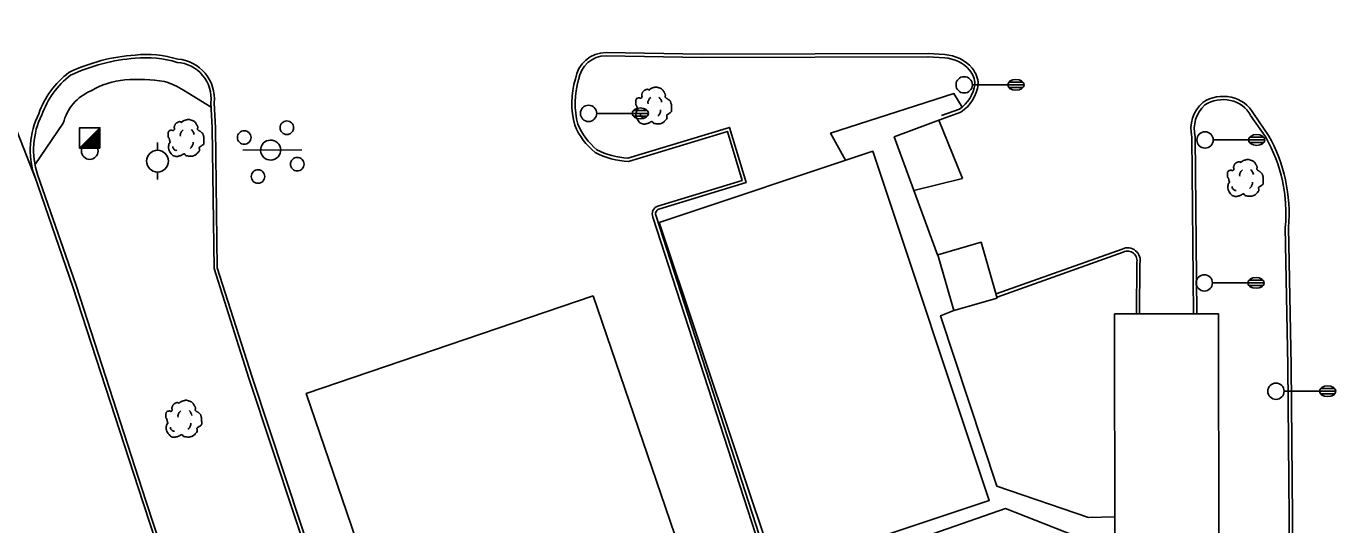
# Model space of a CAD drawing. Extents: x 2145380 to 2156929, y 139568 to 149130.
# Drawn here: x 2147292.3 to 2147532.9, y 143338.4 to 143430.1 of the extents above; entities that cross this region are included whole.
import ezdxf

# ---------------------------------------------------------------- set-up
doc = ezdxf.new("R2010")
doc.units = 0
for name, color, linetype in [('Default', 7, 'Continuous'), ('TOPO_Asphalt', 7, 'Continuous'), ('TOPO_Building', 7, 'Continuous'), ('TOPO_Curb Back', 7, 'Continuous'), ('TOPO_Fence', 7, 'Continuous'), ('TOPO_Light Pole', 7, 'Continuous'), ('TOPO_Misc', 7, 'Continuous'), ('TOPO_Misc Line', 7, 'Continuous'), ('TOPO_Power Pole', 7, 'Continuous'), ('TOPO_Sidewalk', 7, 'Continuous'), ('TOPO_Sign', 7, 'Continuous'), ('TOPO_Tree', 7, 'Continuous'), ('TOPO_Wall Freestanding', 7, 'Continuous'), ('TOPO_Water Meter', 7, 'Continuous')]:
    doc.layers.add(name, color=color, linetype=linetype)

# ---------------------------------------------------------------- blocks, each defined once
blk = doc.blocks.new('POWPOL')
at = {"layer": 'TOPO_Power Pole'}
for p, q in [((0, 10.2), (0, 17.3)), ((0, -10.2), (0, -17.3))]:
    blk.add_line(p, q, dxfattribs=at)
blk.add_circle((0, 0), 10.2, dxfattribs=at)
blk = doc.blocks.new('POST')
at = {"layer": 'TOPO_Misc'}
for start, end in [(89.99996, 180.00004), (179.99996, 270.00004), (359.99996, 90.00004), (269.99996, 0.00004)]:
    blk.add_arc((-0.01, 0.03), 3.16, start, end, dxfattribs=at)
blk = doc.blocks.new('LP')
at = {"layer": 'TOPO_Light Pole'}
blk.add_line((3.81, 0), (20.32, 0), dxfattribs=at)
for points in [[(20.32, 0), (27.94, 0)], [(20.32, 0), (23.5, 0)], [(20.83, 1.27), (27.43, 1.27)], [(20.83, 1.27), (23.5, 1.27)], [(23.71, 1.27), (27.43, 1.27)], [(23.71, 0), (27.94, 0)], [(20.83, -1.27), (27.43, -1.27)], [(20.83, -1.27), (23.5, -1.27)], [(23.71, -1.27), (27.43, -1.27)]]:
    blk.add_lwpolyline(points, dxfattribs=at)
blk.add_circle((0, 0), 3.81, dxfattribs=at)
blk.add_ellipse((24.13, 0), major_axis=(3.81, 0), ratio=0.666667, dxfattribs=at)
blk = doc.blocks.new('TREE')
at = {"layer": 'TOPO_Tree'}
for points in [[(-14.1, -0.4), (-14.2, 0.5), (-14.4, 1.4), (-14.6, 2.3), (-14.8, 3.2), (-15.5, 4), (-15.7, 4.9), (-15.8, 5.6), (-15.7, 6.3), (-15.7, 7), (-15.6, 7.9), (-15.7, 8.8), (-15.1, 9.7), (-14.6, 10.4), (-13.8, 10.5), (-13, 10.7), (-12.2, 11), (-11.1, 10), (-10.4, 10.7), (-9.4, 11.7), (-10.3, 13.3), (-9.8, 14.4), (-9.6, 15.1), (-9.3, 15.9), (-8.8, 16.5), (-8.2, 17.3), (-7.5, 17.7), (-6.7, 18.1), (-6.1, 18.4), (-5.6, 18.6), (-5.1, 18.7), (-4.5, 18.7), (-4, 18.5), (-3.5, 18.1)], [(-3.5, 17.6), (-3.1, 18.3), (-2.6, 18.8), (-1.9, 19.2), (-1, 19.7), (-0.2, 20), (0.7, 20.2), (1.6, 20.5), (2.5, 20.8), (3.4, 20.8), (4.1, 20.7), (4.8, 20.5), (5.5, 20.2), (6.4, 19.9), (7.3, 19.7), (8.2, 19.2), (9.4, 18.4), (10, 17.2), (10.8, 16), (11.2, 15.3), (11.6, 14.6), (11.9, 13.9), (12.2, 13.1), (11.4, 12), (11.9, 11.2), (12, 11), (12.2, 10.9), (12.4, 10.7), (12.9, 10.4), (13.5, 10), (14, 9.7), (14.7, 9.2), (15.4, 8.7), (16.1, 8.1), (16.7, 7.5), (16.9, 6.7), (17.1, 6), (17.6, 4.4), (17.7, 2.8), (17.7, 1.2), (17.7, -0.2), (17.8, -2.2), (16.6, -3), (15.5, -3.8), (14.3, -4.6), (13.2, -5.3)], [(13.2, -5.3), (13.3, -5.8), (13.4, -6.3), (13.4, -6.7), (13.8, -8.5), (12.2, -10), (10.8, -11.5), (10, -12.3), (9.1, -12.8), (8.2, -13.1), (6, -13.8), (3.3, -13.6), (1.3, -13.1), (0.5, -12.9), (-0.1, -11.4), (-0.8, -11.5), (-2, -11.6), (-3.3, -12.8), (-4.5, -13.1), (-6.1, -13.5), (-7.8, -14), (-9.3, -13.6), (-11.4, -13.1), (-12.8, -11.4), (-14.1, -9.4), (-15.3, -7.3), (-15.6, -5.1), (-15.1, -3), (-14.9, -1.9), (-13.9, -0.8), (-13.5, 0.1)], [(-4.2, 5.1), (-4.5, 6.1), (-4.3, 7.2), (-3.8, 8.2), (-3.3, 9.3), (-2.7, 10.3), (-1.6, 11)], [(5.9, 11.2), (6.5, 10.7), (7, 10.2), (7.4, 9.5), (7.9, 8.6), (8.3, 7.6), (8.5, 6.6)], [(-11.4, -4.5), (-11.5, -5.4), (-11, -6.3), (-10.1, -7.2), (-9.3, -8), (-8.5, -8.3), (-7.7, -8.1)], [(4.8, -6.3), (5.7, -5.7), (6.3, -4.9), (6.8, -3.9), (7.4, -2.8), (7.6, -1.7), (7.5, -0.6)]]:
    blk.add_open_spline(points, degree=3, dxfattribs=at)
blk = doc.blocks.new('WTRMTR')
at = {"layer": 'Default'}
blk.add_circle((0, 0), 3.89, dxfattribs=at)

msp = doc.modelspace()

# ---------------------------------------------------------------- linework, layer by layer
at = {"layer": 'TOPO_Asphalt'}
msp.add_lwpolyline([(2147294.01, 143402.05), (2147277.04, 143445.33), (2147276.56, 143455.65)], dxfattribs=at)
at = {"layer": 'TOPO_Building'}
for points in [[(2147470.71, 143380.09), (2147462.74, 143377.77), (2147459.76, 143388.01), (2147467.74, 143390.33)], [(2147396.47, 143380.5), (2147343.76, 143362.56), (2147359.52, 143316.28), (2147412.23, 143334.22)], [(2147492.22, 143377.18), (2147492.29, 143334.12), (2147511.4, 143334.15), (2147511.33, 143377.21)]]:
    msp.add_lwpolyline(points, close=True, dxfattribs=at)
at = {"layer": 'TOPO_Curb Back'}
for points in [[(2147457.98, 143424.43), (2147416.45, 143424.31), (2147398.83, 143424.63)], [(2147457.98, 143425.03), (2147416.46, 143424.91), (2147398.84, 143425.23)], [(2147457.96, 143424.43), (2147461.05, 143424.24)], [(2147458, 143425.03), (2147461.09, 143424.84)], [(2147517.02, 143239.1), (2147482.38, 143238.34), (2147439.31, 143237.85), (2147408.44, 143237.55), (2147377.76, 143260.51), (2147364.56, 143270.24), (2147354.31, 143301.63), (2147333.23, 143365.36), (2147326.82, 143385.52), (2147326.46, 143411.36), (2147326.23, 143416.01)], [(2147517, 143239.7), (2147482.37, 143238.94), (2147439.3, 143238.45), (2147408.63, 143238.16), (2147378.12, 143260.99), (2147365.07, 143270.61), (2147354.88, 143301.82), (2147333.8, 143365.55), (2147327.41, 143385.62), (2147327.06, 143411.38), (2147326.83, 143415.99)], [(2147463.74, 143414.83), (2147460.44, 143413.63)], [(2147464.01, 143414.29), (2147460.65, 143413.06)], [(2147517.24, 143413.68), (2147520.03, 143409.66)], [(2147517.75, 143414), (2147520.54, 143409.97)], [(2147402.85, 143405.81), (2147421.52, 143411.46), (2147424.56, 143401.32), (2147408.53, 143396.42)], [(2147402.93, 143405.21), (2147421.12, 143410.71), (2147423.82, 143401.72), (2147408.33, 143396.99)], [(2147506.74, 143377.2), (2147506.43, 143409.68)], [(2147507.34, 143377.21), (2147507.03, 143409.75)], [(2147293.8, 143402.61), (2147300.88, 143382.17), (2147313.77, 143342.42), (2147328.59, 143297.23), (2147344.02, 143251.18), (2147349.44, 143234.94)], [(2147294.36, 143402.8), (2147301.45, 143382.36), (2147314.34, 143342.61), (2147329.16, 143297.42), (2147344.59, 143251.38), (2147350, 143235.15)], [(2147407.45, 143394.94), (2147427.75, 143332.21), (2147429.43, 143327.11)], [(2147408.01, 143395.15), (2147428.32, 143332.4), (2147430, 143327.3)], [(2147523.61, 143393.08), (2147524.09, 143367.69), (2147524.7, 143297.76), (2147524.67, 143279.98)], [(2147524.21, 143393.06), (2147524.69, 143367.7), (2147525.3, 143297.76), (2147525.27, 143279.97)], [(2147493.62, 143389.09), (2147470.5, 143380.84)], [(2147493.86, 143388.54), (2147470.68, 143380.27)], [(2147496.26, 143377.19), (2147496.31, 143386.5)], [(2147496.86, 143377.19), (2147496.91, 143386.42)]]:
    msp.add_lwpolyline(points, dxfattribs=at)
for centre, radius, start, end in [((2147314.83, 143390.44), 34.43, 94.235, 115.254), ((2147314.83, 143390.44), 33.83, 94.2205, 115.1449), ((2147314.34, 143404.79), 20.09, 73.1827, 95.8575), ((2147314.34, 143404.79), 19.49, 72.9895, 95.8824), ((2147319.58, 143416.75), 6.69, 353.6371, 86.0612), ((2147319.58, 143416.75), 7.29, 354.0241, 85.5136), ((2147398.79, 143419.58), 5.64, 89.5229, 172.0515), ((2147398.79, 143419.58), 5.04, 89.5548, 172.5572), ((2147460.59, 143417.57), 6.69, 41.3043, 86.0652), ((2147460.59, 143417.57), 7.29, 41.2518, 86.0844), ((2147310.28, 143408.35), 16.66, 127.4588, 160.2466), ((2147310.28, 143408.35), 16.06, 127.6866, 160.366), ((2147462.4, 143419.28), 4.2, 1.6121, 40.0142), ((2147462.4, 143419.28), 4.8, 1.0147, 40.0958), ((2147408.19, 143415.9), 15.65, 163.4086, 194.9865), ((2147408.19, 143415.9), 15.05, 163.2328, 194.8379), ((2147460.1, 143420.29), 6.56, 303.6482, 352.1742), ((2147460.1, 143420.29), 7.16, 303.0663, 352.5659), ((2147513.02, 143411.12), 6.74, 132.7512, 192.2924), ((2147512.15, 143410.4), 6.77, 76.8615, 123.166), ((2147512.15, 143410.4), 6.17, 76.7645, 122.6985), ((2147512.54, 143411.18), 5.33, 28.0253, 78.9599), ((2147512.54, 143411.18), 5.93, 28.3743, 78.8484), ((2147308.2, 143407.31), 15.15, 153.8637, 198.0883), ((2147308.2, 143407.31), 14.55, 153.732, 198.0675), ((2147513.02, 143411.12), 6.14, 133.2204, 192.8551), ((2147404.63, 143416.61), 12.49, 202.4108, 231.3134), ((2147404.63, 143416.61), 11.89, 202.5979, 231.0384), ((2147494.99, 143395.58), 28.73, 355.0015, 29.337), ((2147494.99, 143395.58), 29.33, 355.0641, 29.3925), ((2147403.55, 143419.63), 14.44, 242.2007, 267.5193), ((2147403.55, 143419.63), 13.84, 242.4379, 267.1006), ((2147408.86, 143395.55), 1.54, 110.1258, 203.3242), ((2147408.86, 143395.55), 0.938, 111.0079, 204.8389), ((2147494.63, 143386.97), 2.35, 346.2873, 115.3378), ((2147494.63, 143386.97), 1.75, 344.1405, 116.2467)]:
    msp.add_arc(centre, radius, start, end, dxfattribs=at)
at = {"layer": 'TOPO_Fence'}
msp.add_line((2147464.32, 143402.05), (2147459.99, 143412.81), dxfattribs=at)
at = {"layer": 'TOPO_Misc'}
for p, q in [((2147302.1, 143407.64), (2147305.84, 143411.39)), ((2147305.62, 143411.17), (2147305.84, 143411.17)), ((2147305.8, 143411.35), (2147305.84, 143411.35)), ((2147303.19, 143408.74), (2147305.84, 143408.74)), ((2147303.38, 143408.93), (2147305.84, 143408.93)), ((2147303.56, 143409.11), (2147305.84, 143409.11)), ((2147303.75, 143409.3), (2147305.84, 143409.3)), ((2147303.94, 143409.49), (2147305.84, 143409.49)), ((2147304.12, 143409.67), (2147305.84, 143409.67)), ((2147304.31, 143409.86), (2147305.84, 143409.86)), ((2147304.5, 143410.04), (2147305.84, 143410.04)), ((2147304.69, 143410.23), (2147305.84, 143410.23)), ((2147304.87, 143410.42), (2147305.84, 143410.42)), ((2147305.06, 143410.61), (2147305.84, 143410.61)), ((2147305.25, 143410.8), (2147305.84, 143410.8)), ((2147305.43, 143410.98), (2147305.84, 143410.98)), ((2147302.25, 143407.8), (2147305.84, 143407.8)), ((2147302.45, 143407.99), (2147305.84, 143407.99)), ((2147302.63, 143408.17), (2147305.84, 143408.17)), ((2147302.82, 143408.37), (2147305.84, 143408.37)), ((2147303, 143408.55), (2147305.84, 143408.55))]:
    msp.add_line(p, q, dxfattribs=at)
msp.add_lwpolyline([(2147305.84, 143407.65), (2147305.84, 143411.39), (2147302.09, 143411.38), (2147302.1, 143407.64), (2147305.84, 143407.65)], dxfattribs=at)
at = {"layer": 'TOPO_Misc Line'}
msp.add_lwpolyline([(2147430.01, 143329.77), (2147408.59, 143393.98), (2147447.82, 143407.07), (2147469.24, 143342.87)], close=True, dxfattribs=at)
at = {"layer": 'TOPO_Sidewalk'}
for points in [[(2147321.19, 143418.31), (2147326.27, 143415.2)], [(2147442.83, 143405.42), (2147440.09, 143410.42), (2147462.75, 143417.69), (2147464.23, 143415.2)], [(2147293.91, 143404.58), (2147299.12, 143412.22)], [(2147462.74, 143377.77), (2147460.29, 143376.82), (2147470.59, 143345.5), (2147487.44, 143339.75), (2147492.28, 143339.84)], [(2147497.07, 143330.83), (2147488.51, 143330.32), (2147488.56, 143334.96), (2147472.24, 143341.37), (2147450.97, 143333.95), (2147462.36, 143299.5), (2147466.16, 143286.57), (2147466.36, 143285.87), (2147462.94, 143285.09)]]:
    msp.add_lwpolyline(points, dxfattribs=at)
for centre, radius, start, end in [((2147311.58, 143406.15), 14.1, 94.6632, 121.4014), ((2147312.79, 143387.84), 32.45, 81.3046, 94.1632), ((2147313.6, 143406.4), 14.12, 57.5273, 73.172), ((2147307.51, 143410.21), 8.63, 112.3404, 166.4888)]:
    msp.add_arc(centre, radius, start, end, dxfattribs=at)
at = {"layer": 'TOPO_Sign'}
msp.add_lwpolyline([(2147332.08, 143407.27), (2147342.96, 143407.33)], dxfattribs=at)
for start, end in [(47.4196, 227.4196), (227.4196, 47.4196)]:
    msp.add_arc((2147337.21, 143407.29), 1.84, start, end, dxfattribs=at)
at = {"layer": 'TOPO_Wall Freestanding'}
msp.add_line((2147455.39, 143399.88), (2147464.32, 143402.05), dxfattribs=at)
msp.add_lwpolyline([(2147459.75, 143388), (2147451.78, 143409.71), (2147461.15, 143413.25)], dxfattribs=at)

# ---------------------------------------------------------------- block references
at = {"layer": 'TOPO_Light Pole', "xscale": 0.39370000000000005, "yscale": 0.3937000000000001}
for p in [(2147464.62, 143419.29), (2147395.61, 143414.04), (2147508.88, 143409.16), (2147508.74, 143382.87), (2147521.9, 143362.95)]:
    msp.add_blockref('LP', p, dxfattribs=at)
at = {"layer": 'TOPO_Misc', "xscale": 0.39370000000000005, "yscale": 0.3937000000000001}
for p in [(2147340.18, 143411.39), (2147332.36, 143409.6), (2147342.1, 143404.69), (2147334.89, 143402.41)]:
    msp.add_blockref('POST', p, dxfattribs=at)
at = {"layer": 'TOPO_Power Pole', "xscale": 0.19685000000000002, "yscale": 0.19685000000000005}
msp.add_blockref('POWPOL', (2147316.43, 143405.26), dxfattribs=at)
at = {"layer": 'TOPO_Tree', "xscale": 0.19685000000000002, "yscale": 0.19685000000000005}
for p in [(2147407.37, 143414.79), (2147321.47, 143408.84), (2147516.09, 143401.48), (2147321.05, 143357.2)]:
    msp.add_blockref('TREE', p, dxfattribs=at)
at = {"layer": 'TOPO_Water Meter', "xscale": 0.39370000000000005, "yscale": 0.3937000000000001}
msp.add_blockref('WTRMTR', (2147303.97, 143407.11), dxfattribs=at)

doc.saveas('drawing.dxf')
